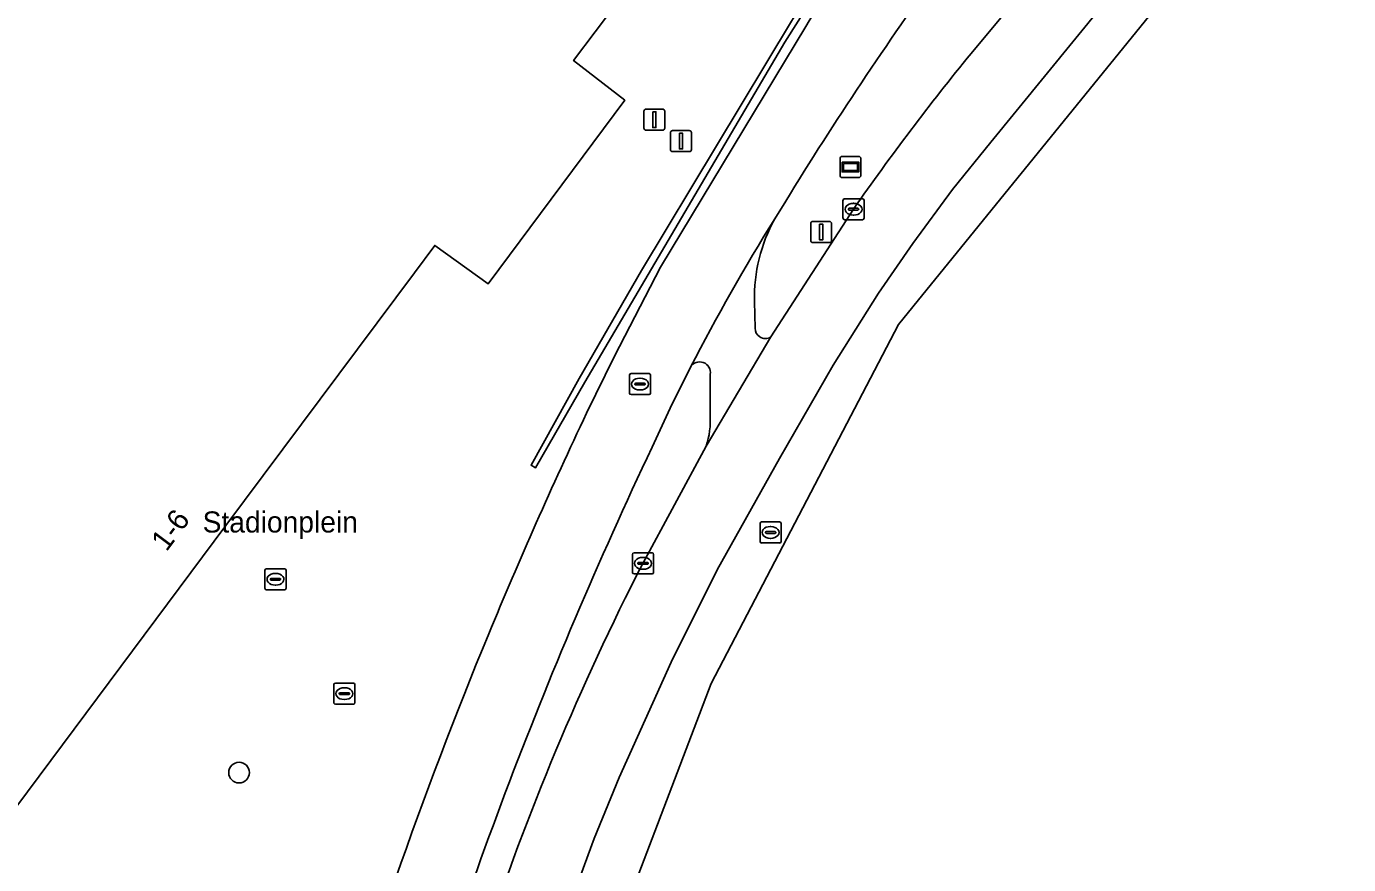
# Model space of a CAD drawing. Extents: x 159716 to 160783, y 383290 to 384031.
# Drawn here: x 160653.8 to 160716.5, y 383551.5 to 383591.3 of the extents above; entities that cross this region are included whole.
import ezdxf

# ---------------------------------------------------------------- set-up
doc = ezdxf.new("R2010")
doc.units = 0
for name, color, linetype in [('IMGEO_Afsluitpaal', 7, 'Continuous'), ('IMGEO_Berm_open', 7, 'Continuous'), ('IMGEO_Boom', 7, 'Continuous'), ('IMGEO_Fietspad_gesloten', 7, 'Continuous'), ('IMGEO_Fietspad_open', 7, 'Continuous'), ('IMGEO_Kolk', 7, 'Continuous'), ('IMGEO_Lichtmast', 7, 'Continuous'), ('IMGEO_Muur', 7, 'Continuous'), ('IMGEO_Openbare_ruimte_label', 7, 'Continuous'), ('IMGEO_Pand', 7, 'Continuous'), ('IMGEO_Pand_nummerreeks', 7, 'Continuous'), ('IMGEO_Reclamebord', 7, 'Continuous'), ('IMGEO_Rijbaan_lokaal_gesloten', 7, 'Continuous'), ('IMGEO_Rioolput', 7, 'Continuous'), ('IMGEO_Voetpad_open', 7, 'Continuous')]:
    doc.layers.add(name, color=color, linetype=linetype)

msp = doc.modelspace()

# ---------------------------------------------------------------- linework, layer by layer
at = {"layer": 'IMGEO_Afsluitpaal'}
for p, q in [((160683.102, 383586.439), (160683.102, 383587.239)), ((160683.102, 383587.239), (160683.102, 383586.439)), ((160683.202, 383587.339), (160683.992, 383587.339)), ((160683.992, 383587.339), (160683.202, 383587.339)), ((160684.092, 383587.239), (160684.092, 383586.439)), ((160684.092, 383586.439), (160684.092, 383587.239)), ((160683.992, 383586.339), (160683.202, 383586.339)), ((160683.202, 383586.339), (160683.992, 383586.339)), ((160684.365, 383585.424), (160684.365, 383586.224)), ((160684.365, 383586.224), (160684.365, 383585.424)), ((160684.465, 383586.324), (160685.255, 383586.324)), ((160685.255, 383586.324), (160684.465, 383586.324)), ((160685.355, 383586.224), (160685.355, 383585.424)), ((160685.355, 383585.424), (160685.355, 383586.224)), ((160685.255, 383585.324), (160684.465, 383585.324)), ((160684.465, 383585.324), (160685.255, 383585.324))]:
    msp.add_line(p, q, dxfattribs=at)
for points in [[(160683.522, 383587.214), (160683.672, 383587.214), (160683.672, 383586.464), (160683.522, 383586.464), (160683.522, 383587.214)], [(160684.785, 383586.199), (160684.935, 383586.199), (160684.935, 383585.449), (160684.785, 383585.449), (160684.785, 383586.199)]]:
    msp.add_lwpolyline(points, dxfattribs=at)
for centre, start, end in [((160683.202, 383587.239), 90, 180), ((160683.202, 383587.239), 90, 180), ((160683.992, 383587.239), 0, 90), ((160683.992, 383587.239), 360, 90), ((160683.202, 383586.439), 180, 270), ((160683.202, 383586.439), 180, 270), ((160683.992, 383586.439), 270, 0), ((160683.992, 383586.439), 270, 0), ((160684.465, 383586.224), 90, 180), ((160684.465, 383586.224), 90, 180), ((160685.255, 383586.224), 0, 90), ((160685.255, 383586.224), 360, 90), ((160684.465, 383585.424), 180, 270), ((160684.465, 383585.424), 180, 270), ((160685.255, 383585.424), 270, 0), ((160685.255, 383585.424), 270, 0)]:
    msp.add_arc(centre, 0.1, start, end, dxfattribs=at)
at = {"layer": 'IMGEO_Berm_open'}
for points in [[(160698.608, 383589.972), (160706.45, 383599.406)], [(160689.829, 383582.978), (160689.306, 383582.145)], [(160689.121, 383576.54), (160693.039, 383582.593)], [(160688.339, 383578.22), (160688.379, 383576.953)], [(160685.311, 383575.106), (160684.348, 383573.162), (160683.501, 383571.318)], [(160686.245, 383572.834), (160686.249, 383574.767)], [(160683.047, 383565.803), (160686.055, 383571.356)]]:
    msp.add_lwpolyline(points, dxfattribs=at)
for centre, radius, start, end in [((160839.59, 383491.2), 175.646, 144.15462, 148.49867), ((160788.371, 383516.436), 116.038, 140.67485, 145.24076), ((160696.292, 383578.342), 7.954, 151.43859, 180.88081), ((160688.816, 383576.925), 0.438, 176.32723, 239.37627), ((160688.862, 383576.906), 0.448, 233.04689, 305.21701), ((160685.749, 383574.851), 0.507, 350.44514, 149.81441), ((160682.228, 383572.599), 4.024, 342.00374, 3.34563), ((160878.813, 383478.643), 216.184, 154.61575, 164.05655), ((160797.331, 383507.443), 128.323, 152.94872, 161.68484)]:
    msp.add_arc(centre, radius, start, end, dxfattribs=at)
at = {"layer": 'IMGEO_Boom'}
msp.add_circle((160663.918, 383555.885), 0.489, dxfattribs=at)
at = {"layer": 'IMGEO_Fietspad_gesloten'}
for points in [[(160690.775, 383591.259), (160683.896, 383579.847), (160681.713, 383575.633), (160680.387, 383572.928)], [(160689.306, 383582.145), (160689.829, 383582.978)], [(160683.501, 383571.318), (160684.348, 383573.162), (160685.311, 383575.106)]]:
    msp.add_lwpolyline(points, dxfattribs=at)
for centre, radius, start, end in [((160993.595, 383401.55), 357.336, 146.35996, 147.93391), ((160839.59, 383491.2), 175.646, 144.15462, 148.49867), ((160777.904, 383527.208), 104.248, 148.19809, 152.64757), ((160880.933, 383477.808), 221.96, 154.62483, 157.58125), ((160878.813, 383478.643), 216.184, 154.61575, 164.05655), ((160880.609, 383477.941), 221.61, 157.58109, 164.00709)]:
    msp.add_arc(centre, radius, start, end, dxfattribs=at)
at = {"layer": 'IMGEO_Fietspad_open'}
for points in [[(160688.379, 383576.953), (160688.339, 383578.22)], [(160686.055, 383571.356), (160689.121, 383576.54)], [(160686.249, 383574.767), (160686.245, 383572.834)]]:
    msp.add_lwpolyline(points, dxfattribs=at)
for centre, radius, start, end in [((160777.904, 383527.208), 104.248, 148.19809, 152.64757), ((160696.292, 383578.342), 7.954, 151.43859, 180.88081), ((160688.816, 383576.925), 0.438, 176.32723, 239.37627), ((160688.862, 383576.906), 0.448, 233.04689, 305.21701), ((160685.749, 383574.851), 0.507, 350.44514, 149.81441), ((160682.228, 383572.599), 4.024, 342.00374, 3.34563)]:
    msp.add_arc(centre, radius, start, end, dxfattribs=at)
at = {"layer": 'IMGEO_Kolk'}
for p, q in [((160692.541, 383582.167), (160692.541, 383583.019)), ((160692.616, 383583.093), (160693.468, 383583.093)), ((160693.542, 383583.019), (160693.542, 383582.167)), ((160692.8, 383582.587), (160692.8, 383582.599)), ((160693.238, 383582.55), (160692.84, 383582.55)), ((160692.843, 383582.636), (160693.241, 383582.636)), ((160693.029, 383582.873), (160693.054, 383582.873)), ((160693.284, 383582.599), (160693.284, 383582.587)), ((160693.468, 383582.093), (160692.616, 383582.093)), ((160693.052, 383582.313), (160693.027, 383582.313)), ((160682.562, 383565.38), (160682.562, 383566.232)), ((160682.637, 383566.306), (160683.489, 383566.306)), ((160683.05, 383566.086), (160683.075, 383566.086)), ((160683.563, 383566.232), (160683.563, 383565.38)), ((160682.821, 383565.8), (160682.821, 383565.812)), ((160683.259, 383565.763), (160682.861, 383565.763)), ((160682.864, 383565.849), (160683.262, 383565.849)), ((160683.073, 383565.526), (160683.048, 383565.526)), ((160683.305, 383565.812), (160683.305, 383565.8)), ((160683.489, 383565.306), (160682.637, 383565.306)), ((160668.409, 383559.204), (160668.409, 383560.056)), ((160668.484, 383560.13), (160669.336, 383560.13)), ((160668.897, 383559.91), (160668.922, 383559.91)), ((160669.41, 383560.056), (160669.41, 383559.204)), ((160668.668, 383559.624), (160668.668, 383559.636)), ((160669.106, 383559.587), (160668.708, 383559.587)), ((160668.711, 383559.673), (160669.109, 383559.673)), ((160668.92, 383559.35), (160668.895, 383559.35)), ((160669.152, 383559.636), (160669.152, 383559.624)), ((160669.336, 383559.13), (160668.484, 383559.13))]:
    msp.add_line(p, q, dxfattribs=at)
for points in [[(160692.541, 383582.167), (160692.541, 383583.019)], [(160692.616, 383583.093), (160693.468, 383583.093)], [(160693.542, 383583.019), (160693.542, 383582.167)], [(160693.468, 383582.093), (160692.616, 383582.093)], [(160682.562, 383565.38), (160682.562, 383566.232)], [(160682.637, 383566.306), (160683.489, 383566.306)], [(160683.563, 383566.232), (160683.563, 383565.38)], [(160683.489, 383565.306), (160682.637, 383565.306)], [(160668.409, 383559.204), (160668.409, 383560.056)], [(160668.484, 383560.13), (160669.336, 383560.13)], [(160669.41, 383560.056), (160669.41, 383559.204)], [(160669.336, 383559.13), (160668.484, 383559.13)]]:
    msp.add_lwpolyline(points, dxfattribs=at)
for centre, radius, start, end in [((160692.618, 383583.017), 0.0765, 91.55205, 178.44795), ((160692.618, 383583.017), 0.0765, 91.55205, 178.44795), ((160693.466, 383583.017), 0.0765, 1.55205, 88.44795), ((160693.466, 383583.017), 0.0765, 1.55205, 88.44795), ((160692.84, 383582.596), 0.0403, 85.87752, 175.75265), ((160692.837, 383582.586), 0.0366, 178.93798, 274.71019), ((160693.241, 383582.593), 0.043, 264.86636, 352.45326), ((160693.245, 383582.598), 0.0386, 1.73085, 96.63898), ((160692.618, 383582.169), 0.0765, 181.55205, 268.44795), ((160692.618, 383582.169), 0.0765, 181.55205, 268.44795), ((160693.466, 383582.169), 0.0765, 271.55205, 358.44795), ((160693.466, 383582.169), 0.0765, 271.55205, 358.44795), ((160682.639, 383566.23), 0.0765, 91.55205, 178.44795), ((160682.639, 383566.23), 0.0765, 91.55205, 178.44795), ((160683.487, 383566.23), 0.0765, 1.55205, 88.44795), ((160683.487, 383566.23), 0.0765, 1.55205, 88.44795), ((160682.861, 383565.809), 0.0403, 85.87752, 175.75265), ((160682.858, 383565.799), 0.0366, 178.93798, 274.71019), ((160683.262, 383565.806), 0.043, 264.86636, 352.45326), ((160683.266, 383565.811), 0.0386, 1.73085, 96.63898), ((160682.639, 383565.382), 0.0765, 181.55205, 268.44795), ((160682.639, 383565.382), 0.0765, 181.55205, 268.44795), ((160683.487, 383565.382), 0.0765, 271.55205, 358.44795), ((160683.487, 383565.382), 0.0765, 271.55205, 358.44795), ((160668.486, 383560.054), 0.0765, 91.55205, 178.44795), ((160668.486, 383560.054), 0.0765, 91.55205, 178.44795), ((160669.334, 383560.054), 0.0765, 1.55205, 88.44795), ((160669.334, 383560.054), 0.0765, 1.55205, 88.44795), ((160668.486, 383559.206), 0.0765, 181.55205, 268.44795), ((160668.486, 383559.206), 0.0765, 181.55205, 268.44795), ((160668.708, 383559.633), 0.0403, 85.87752, 175.75265), ((160668.705, 383559.623), 0.0366, 178.93798, 274.71019), ((160669.109, 383559.63), 0.043, 264.86636, 352.45326), ((160669.113, 383559.635), 0.0386, 1.73085, 96.63898), ((160669.334, 383559.206), 0.0765, 271.55205, 358.44795), ((160669.334, 383559.206), 0.0765, 271.55205, 358.44795)]:
    msp.add_arc(centre, radius, start, end, dxfattribs=at)
for centre, major_axis, ratio, start_param, end_param in [((160693.028, 383582.593), (-0.387, 0.002), 0.722429, 4.712389, 7.853982), ((160693.053, 383582.593), (-0.39, 0.002), 0.717154, 1.570796, 4.712389), ((160683.049, 383565.806), (-0.387, 0.002), 0.722429, 4.712389, 7.853982), ((160683.074, 383565.806), (-0.39, 0.002), 0.717154, 1.570796, 4.712389), ((160668.896, 383559.63), (-0.387, 0.002), 0.722429, 4.712389, 7.853982), ((160668.921, 383559.63), (-0.39, 0.002), 0.717154, 1.570796, 4.712389)]:
    msp.add_ellipse(centre, major_axis=major_axis, ratio=ratio, start_param=start_param, end_param=end_param, dxfattribs=at)
at = {"layer": 'IMGEO_Lichtmast'}
for p, q in [((160691.009, 383581.116), (160691.009, 383581.916)), ((160691.009, 383581.916), (160691.009, 383581.116)), ((160691.109, 383582.016), (160691.899, 383582.016)), ((160691.899, 383582.016), (160691.109, 383582.016)), ((160691.999, 383581.916), (160691.999, 383581.116)), ((160691.999, 383581.116), (160691.999, 383581.916)), ((160691.899, 383581.016), (160691.109, 383581.016)), ((160691.109, 383581.016), (160691.899, 383581.016))]:
    msp.add_line(p, q, dxfattribs=at)
msp.add_lwpolyline([(160691.429, 383581.891), (160691.579, 383581.891), (160691.579, 383581.141), (160691.429, 383581.141), (160691.429, 383581.891)], dxfattribs=at)
for centre, start, end in [((160691.109, 383581.916), 90, 180), ((160691.109, 383581.916), 90, 180), ((160691.899, 383581.916), 0, 90), ((160691.899, 383581.916), 360, 90), ((160691.109, 383581.116), 180, 270), ((160691.109, 383581.116), 180, 270), ((160691.899, 383581.116), 270, 0), ((160691.899, 383581.116), 270, 0)]:
    msp.add_arc(centre, 0.1, start, end, dxfattribs=at)
at = {"layer": 'IMGEO_Muur'}
msp.add_lwpolyline([(160677.754, 383570.458), (160677.963, 383570.33), (160680.299, 383574.402), (160689.783, 383590.51), (160691.055, 383592.525), (160691.929, 383593.91), (160691.713, 383594.043), (160690.411, 383592.012), (160690.093, 383591.516), (160682.99, 383579.695), (160680.031, 383574.571)], close=True, dxfattribs=at)
at = {"layer": 'IMGEO_Pand'}
msp.add_lwpolyline([(160645.029, 383543.091), (160663.295, 383567.595), (160672.228, 383579.58), (160673.196, 383580.878), (160675.719, 383579.055), (160682.194, 383587.756), (160679.774, 383589.637), (160680.801, 383591.009), (160685.265, 383596.971)], dxfattribs=at)
at = {"layer": 'IMGEO_Reclamebord'}
for p, q in [((160692.399, 383584.195), (160692.399, 383584.995)), ((160692.399, 383584.995), (160692.399, 383584.195)), ((160692.499, 383585.095), (160693.289, 383585.095)), ((160693.289, 383585.095), (160692.499, 383585.095)), ((160693.389, 383584.995), (160693.389, 383584.195)), ((160693.389, 383584.195), (160693.389, 383584.995)), ((160693.289, 383584.095), (160692.499, 383584.095)), ((160692.499, 383584.095), (160693.289, 383584.095))]:
    msp.add_line(p, q, dxfattribs=at)
for points in [[(160692.5, 383584.827), (160693.288, 383584.827), (160693.288, 383584.363), (160692.5, 383584.363), (160692.5, 383584.827)], [(160692.565, 383584.762), (160692.565, 383584.428), (160693.223, 383584.428), (160693.223, 383584.762), (160692.565, 383584.762)]]:
    msp.add_lwpolyline(points, dxfattribs=at)
for centre, start, end in [((160692.499, 383584.995), 90, 180), ((160692.499, 383584.995), 90, 180), ((160693.289, 383584.995), 0, 90), ((160693.289, 383584.995), 360, 90), ((160692.499, 383584.195), 180, 270), ((160692.499, 383584.195), 180, 270), ((160693.289, 383584.195), 270, 0), ((160693.289, 383584.195), 270, 0)]:
    msp.add_arc(centre, 0.1, start, end, dxfattribs=at)
at = {"layer": 'IMGEO_Rijbaan_lokaal_gesloten'}
for points in [[(160716.502, 383606.195), (160713.927, 383608.319), (160706.45, 383599.406), (160698.608, 383589.972)], [(160690.823, 383309.426), (160690.846, 383309.913), (160687.429, 383392.401), (160681.062, 383461.517), (160675.323, 383507.364), (160675.457, 383514.427), (160675.636, 383523.856), (160678.578, 383539.845), (160686.295, 383560.103), (160695.17, 383577.128), (160696.528, 383578.802), (160709.688, 383595.022)], [(160672.701, 383511.529), (160672.693, 383514.746), (160672.925, 383518.805), (160673.326, 383522.784), (160673.631, 383525.651), (160674.074, 383528.746), (160674.915, 383533.507), (160675.588, 383536.63), (160676.093, 383538.62), (160676.85, 383541.363), (160677.78, 383544.393), (160679.763, 383550.092), (160680.742, 383552.769), (160681.936, 383555.656), (160684.394, 383561.122), (160686.585, 383565.494), (160689.53, 383570.77), (160692.069, 383575.195), (160694.228, 383578.613), (160695.855, 383580.963), (160697.737, 383583.529), (160699.55, 383585.773), (160704.774, 383592.179)], [(160704.774, 383592.179), (160699.55, 383585.773), (160697.737, 383583.529), (160695.855, 383580.963), (160694.228, 383578.613), (160692.069, 383575.195), (160689.53, 383570.77), (160686.585, 383565.494), (160684.394, 383561.122), (160681.936, 383555.656), (160680.742, 383552.769), (160679.763, 383550.092), (160677.78, 383544.393), (160676.85, 383541.363), (160676.093, 383538.62), (160675.588, 383536.63), (160674.915, 383533.507), (160674.074, 383528.746), (160673.631, 383525.651), (160673.326, 383522.784), (160672.925, 383518.805), (160672.693, 383514.746), (160672.701, 383511.529)], [(160693.039, 383582.593), (160689.121, 383576.54), (160686.055, 383571.356), (160683.047, 383565.803)]]:
    msp.add_lwpolyline(points, dxfattribs=at)
for centre, radius, start, end in [((160788.371, 383516.436), 116.038, 140.67485, 145.24076), ((160797.331, 383507.443), 128.323, 152.94872, 161.68484)]:
    msp.add_arc(centre, radius, start, end, dxfattribs=at)
at = {"layer": 'IMGEO_Rioolput'}
for p, q in [((160682.42, 383573.878), (160682.42, 383574.73)), ((160682.495, 383574.804), (160683.347, 383574.804)), ((160682.679, 383574.298), (160682.679, 383574.31)), ((160683.117, 383574.261), (160682.719, 383574.261)), ((160682.722, 383574.347), (160683.12, 383574.347)), ((160682.908, 383574.584), (160682.933, 383574.584)), ((160683.163, 383574.31), (160683.163, 383574.298)), ((160683.421, 383574.73), (160683.421, 383573.878)), ((160683.347, 383573.804), (160682.495, 383573.804)), ((160682.931, 383574.024), (160682.906, 383574.024)), ((160688.609, 383566.845), (160688.609, 383567.697)), ((160688.684, 383567.771), (160689.536, 383567.771)), ((160688.911, 383567.314), (160689.309, 383567.314)), ((160689.097, 383567.551), (160689.122, 383567.551)), ((160689.61, 383567.697), (160689.61, 383566.845)), ((160689.536, 383566.771), (160688.684, 383566.771)), ((160688.868, 383567.265), (160688.868, 383567.277)), ((160689.306, 383567.228), (160688.908, 383567.228)), ((160689.12, 383566.991), (160689.095, 383566.991)), ((160689.352, 383567.277), (160689.352, 383567.265)), ((160665.143, 383564.626), (160665.143, 383565.478)), ((160665.218, 383565.552), (160666.07, 383565.552)), ((160666.144, 383565.478), (160666.144, 383564.626)), ((160665.402, 383565.046), (160665.402, 383565.058)), ((160665.84, 383565.009), (160665.442, 383565.009)), ((160665.445, 383565.095), (160665.843, 383565.095)), ((160665.631, 383565.332), (160665.656, 383565.332)), ((160665.886, 383565.058), (160665.886, 383565.046)), ((160666.07, 383564.552), (160665.218, 383564.552)), ((160665.654, 383564.772), (160665.629, 383564.772))]:
    msp.add_line(p, q, dxfattribs=at)
for points in [[(160682.42, 383573.878), (160682.42, 383574.73)], [(160682.495, 383574.804), (160683.347, 383574.804)], [(160683.421, 383574.73), (160683.421, 383573.878)], [(160683.347, 383573.804), (160682.495, 383573.804)], [(160688.609, 383566.845), (160688.609, 383567.697)], [(160688.684, 383567.771), (160689.536, 383567.771)], [(160689.61, 383567.697), (160689.61, 383566.845)], [(160689.536, 383566.771), (160688.684, 383566.771)], [(160665.143, 383564.626), (160665.143, 383565.478)], [(160665.218, 383565.552), (160666.07, 383565.552)], [(160666.144, 383565.478), (160666.144, 383564.626)], [(160666.07, 383564.552), (160665.218, 383564.552)]]:
    msp.add_lwpolyline(points, dxfattribs=at)
for centre, radius, start, end in [((160682.497, 383574.728), 0.0765, 91.55205, 178.44795), ((160682.497, 383574.728), 0.0765, 91.55205, 178.44795), ((160682.719, 383574.307), 0.0403, 85.87752, 175.75265), ((160682.716, 383574.297), 0.0366, 178.93798, 274.71019), ((160683.12, 383574.304), 0.043, 264.86636, 352.45326), ((160683.124, 383574.309), 0.0386, 1.73085, 96.63898), ((160683.345, 383574.728), 0.0765, 1.55205, 88.44795), ((160683.345, 383574.728), 0.0765, 1.55205, 88.44795), ((160682.497, 383573.88), 0.0765, 181.55205, 268.44795), ((160682.497, 383573.88), 0.0765, 181.55205, 268.44795), ((160683.345, 383573.88), 0.0765, 271.55205, 358.44795), ((160683.345, 383573.88), 0.0765, 271.55205, 358.44795), ((160688.686, 383567.695), 0.0765, 91.55205, 178.44795), ((160688.686, 383567.695), 0.0765, 91.55205, 178.44795), ((160688.908, 383567.274), 0.0403, 85.87752, 175.75265), ((160689.313, 383567.276), 0.0386, 1.73085, 96.63898), ((160689.534, 383567.695), 0.0765, 1.55205, 88.44795), ((160689.534, 383567.695), 0.0765, 1.55205, 88.44795), ((160688.686, 383566.847), 0.0765, 181.55205, 268.44795), ((160688.686, 383566.847), 0.0765, 181.55205, 268.44795), ((160688.905, 383567.264), 0.0366, 178.93798, 274.71019), ((160689.309, 383567.271), 0.043, 264.86636, 352.45326), ((160689.534, 383566.847), 0.0765, 271.55205, 358.44795), ((160689.534, 383566.847), 0.0765, 271.55205, 358.44795), ((160665.22, 383565.476), 0.0765, 91.55205, 178.44795), ((160665.22, 383565.476), 0.0765, 91.55205, 178.44795), ((160666.068, 383565.476), 0.0765, 1.55205, 88.44795), ((160666.068, 383565.476), 0.0765, 1.55205, 88.44795), ((160665.442, 383565.055), 0.0403, 85.87752, 175.75265), ((160665.439, 383565.045), 0.0366, 178.93798, 274.71019), ((160665.843, 383565.052), 0.043, 264.86636, 352.45326), ((160665.847, 383565.057), 0.0386, 1.73085, 96.63898), ((160665.22, 383564.628), 0.0765, 181.55205, 268.44795), ((160665.22, 383564.628), 0.0765, 181.55205, 268.44795), ((160666.068, 383564.628), 0.0765, 271.55205, 358.44795), ((160666.068, 383564.628), 0.0765, 271.55205, 358.44795)]:
    msp.add_arc(centre, radius, start, end, dxfattribs=at)
for centre, major_axis, ratio, start_param, end_param in [((160682.907, 383574.304), (-0.387, 0.002), 0.722429, 4.712389, 7.853982), ((160682.932, 383574.304), (-0.39, 0.002), 0.717154, 1.570796, 4.712389), ((160689.096, 383567.271), (-0.387, 0.002), 0.722429, 4.712389, 7.853982), ((160689.121, 383567.271), (-0.39, 0.002), 0.717154, 1.570796, 4.712389), ((160665.63, 383565.052), (-0.387, 0.002), 0.722429, 4.712389, 7.853982), ((160665.655, 383565.052), (-0.39, 0.002), 0.717154, 1.570796, 4.712389)]:
    msp.add_ellipse(centre, major_axis=major_axis, ratio=ratio, start_param=start_param, end_param=end_param, dxfattribs=at)
at = {"layer": 'IMGEO_Voetpad_open'}
for points in [[(160696.1, 383599.505), (160682.147, 383608.022), (160678.963, 383603.76), (160674.789, 383606.878), (160673.864, 383605.64), (160678.036, 383602.523), (160679.437, 383601.445), (160679.364, 383601.364), (160685.265, 383596.971), (160680.801, 383591.009), (160679.774, 383589.637), (160682.194, 383587.756), (160675.719, 383579.055), (160673.196, 383580.878), (160672.228, 383579.58), (160663.295, 383567.595), (160645.029, 383543.091), (160665.3, 383528.339)], [(160680.387, 383572.928), (160681.713, 383575.633), (160683.896, 383579.847), (160690.775, 383591.259)]]:
    msp.add_lwpolyline(points, dxfattribs=at)
msp.add_lwpolyline([(160680.031, 383574.571), (160682.99, 383579.695), (160690.093, 383591.516), (160690.411, 383592.012), (160691.713, 383594.043), (160691.929, 383593.91), (160691.055, 383592.525), (160689.783, 383590.51), (160680.299, 383574.402), (160677.963, 383570.33), (160677.754, 383570.458)], close=True, dxfattribs=at)
for centre, radius, start, end in [((160993.595, 383401.55), 357.336, 146.35996, 147.93391), ((160880.933, 383477.808), 221.96, 154.62483, 157.58125), ((160880.609, 383477.941), 221.61, 157.58109, 164.00709)]:
    msp.add_arc(centre, radius, start, end, dxfattribs=at)

# ---------------------------------------------------------------- texts
at = {"layer": 'IMGEO_Openbare_ruimte_label'}
msp.add_text('Stadionplein', height=1, dxfattribs=at).set_placement((160662.19, 383567.267))
at = {"layer": 'IMGEO_Pand_nummerreeks'}
msp.add_text('1-6', height=1, rotation=53.29653, dxfattribs=at).set_placement((160660.478, 383566.326))

doc.saveas('drawing.dxf')
